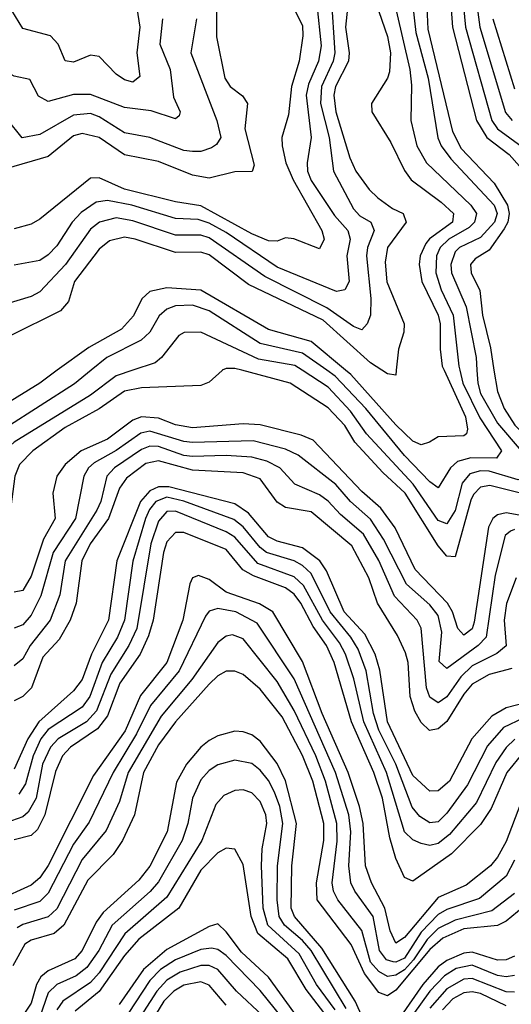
# Model space of a CAD drawing. Header units: inches. Extents: x 990535 to 1117859, y 769386 to 892122.
# Tile 661 of 1056: x 1090583 to 1091742, y 828503 to 830828. Entities that reach past the tile are written whole.
import ezdxf

# ---------------------------------------------------------------- set-up
doc = ezdxf.new("R2010")
doc.units = ezdxf.units.IN
doc.header["$MEASUREMENT"] = 0
doc.layers.add('B0892', color=7, linetype='Continuous')
doc.layers.add('B0893', color=7, linetype='Continuous')

msp = doc.modelspace()

# ---------------------------------------------------------------- linework, layer by layer
at = {"layer": 'B0892', "color": 5}
for points, elevation in [([(1091060.6, 830000), (1091060.2, 829999.8), (1091030, 829972.1), (1091010, 829963.9), (1090870, 829958.9), (1090830, 829951), (1090770, 829909.1), (1090690, 829864.7), (1090613.7, 829810), (1090582.2, 829777.8), (1090571.4, 829750), (1090562.1, 829677.9), (1090550, 829657.6), (1090470, 829662.3), (1090450, 829667.3), (1090430, 829685.1), (1090412, 829710), (1090368.8, 829748.8), (1090309.6, 829830), (1090300.6, 829870), (1090300.9, 829930), (1090295.7, 829970), (1090281.5, 830000)], 3880), ([(1090849.3, 830000), (1090810, 829986.9), (1090750, 829941.7), (1090570, 829830), (1090546.8, 829810), (1090537.7, 829790), (1090530, 829747.7), (1090513.2, 829726.8), (1090470, 829721.5), (1090450, 829725.3), (1090410, 829749.6), (1090390, 829767.8), (1090347.3, 829850), (1090338.6, 829890), (1090338.3, 829930), (1090330.3, 829970), (1090318.8, 830000)], 3860), ([(1090751.4, 830000), (1090711.9, 829968.1), (1090550, 829864.3), (1090530, 829845.2), (1090506, 829794), (1090490, 829776.6), (1090450, 829771.9), (1090430, 829778.1), (1090413.2, 829793.2), (1090397.6, 829830), (1090366.4, 829970), (1090352.4, 830000)], 3840), ([(1090671.5, 830000), (1090630.1, 829970), (1090550, 829919.8), (1090524.3, 829895.7), (1090490, 829841.5), (1090470, 829823.1), (1090450, 829835.9), (1090410, 829927.3), (1090390, 829994.3), (1090387.1, 830000)], 3820), ([(1091701.4, 830000), (1091709.4, 829950), (1091725.4, 829910), (1091750.4, 829870.4), (1091869.1, 829750), (1091881.5, 829730), (1091849.4, 829710.6), (1091813.4, 829706.6), (1091770, 829708.1), (1091691.7, 829728.3), (1091670, 829724.3), (1091653, 829707), (1091646.6, 829693.4), (1091610, 829559.9), (1091590, 829561.2), (1091570, 829585.5), (1091491.7, 829710), (1091439, 829759), (1091373.2, 829830), (1091349.4, 829870), (1091310, 829911.2), (1091221.1, 829970), (1091106.8, 830000)], 3880), ([(1091661.3, 830000), (1091663.2, 829970), (1091670, 829945), (1091710, 829874.9), (1091765.3, 829810), (1091786.8, 829770), (1091791.2, 829750), (1091777.2, 829742.8), (1091758.8, 829741.2), (1091690, 829761.6), (1091670, 829762.9), (1091644.2, 829755.8), (1091626.2, 829733.8), (1091610, 829669.3), (1091590, 829637.6), (1091570, 829645.5), (1091511.1, 829731.1), (1091400.8, 829850), (1091363.3, 829903.3), (1091310, 829960.5), (1091249.4, 830000)], 3860), ([(1091621, 830000), (1091627.8, 829970), (1091667.7, 829887.7), (1091719.2, 829810), (1091707.1, 829792.9), (1091646.9, 829793.1), (1091615.1, 829784.9), (1091598.8, 829770), (1091570, 829722.9), (1091550, 829736.4), (1091490, 829798.8), (1091398.9, 829910), (1091326.5, 829986.5), (1091307.4, 830000)], 3840), ([(1091583.7, 830000), (1091634.3, 829890), (1091638.8, 829861.2), (1091636.6, 829850), (1091630, 829845.7), (1091570, 829843.2), (1091549.7, 829830.3), (1091530, 829824.4), (1091510, 829833), (1091470, 829871.3), (1091363.6, 829990), (1091351.6, 830000)], 3820), ([(1091471.1, 830000), (1091470, 829988.5), (1091450, 829991.7), (1091437.3, 830000)], 3780), ([(1091825.8, 829645.8), (1091730, 829663.7), (1091710, 829659.1), (1091699, 829650), (1091688.5, 829630), (1091654.7, 829405.3), (1091650, 829389.9), (1091630, 829374.9), (1091616.3, 829390), (1091603.4, 829430), (1091591.8, 829450), (1091515.6, 829530), (1091468.3, 829628.3), (1091434.6, 829674.6), (1091390, 829714.2), (1091275.1, 829835.1), (1091247, 829847), (1091150, 829871.5), (1091110, 829873.7), (1090990, 829864.1), (1090950, 829871), (1090910, 829887.1), (1090870, 829890.3), (1090850, 829882.6), (1090790, 829837.8), (1090727.9, 829810), (1090690, 829777.7), (1090670.3, 829750), (1090661.2, 829710), (1090666.3, 829650), (1090638.6, 829601.4), (1090610, 829513.8), (1090590, 829480.1), (1090570, 829476.1)], 3920), ([(1091750, 829624.1), (1091740.2, 829619.8), (1091727.9, 829610), (1091703.9, 829516.1), (1091683.1, 829370), (1091663.9, 829350), (1091590, 829295.8), (1091572.4, 829312.4), (1091578.7, 829381.3), (1091570, 829421.2), (1091550, 829446.3), (1091494.9, 829494.9), (1091441.2, 829601.2), (1091410, 829648.3), (1091363.1, 829690), (1091328.1, 829730), (1091239.8, 829799.8), (1091210, 829814.1), (1091133.8, 829833.8), (1090990, 829829.8), (1090970, 829831.8), (1090890, 829856.4), (1090868.6, 829851.4), (1090810, 829810.3), (1090758.1, 829781.9), (1090745.4, 829770), (1090734.1, 829750), (1090714.2, 829650), (1090661.4, 829570), (1090632.9, 829467.1), (1090610, 829421.8), (1090590, 829399), (1090570, 829391.2)], 3940), ([(1091754, 829510), (1091730.7, 829449.3), (1091725.8, 829410), (1091730.4, 829349.6), (1091708.3, 829331.7), (1091650, 829302.3), (1091623.6, 829276.4), (1091590, 829228.7), (1091570, 829215.1), (1091550, 829228.4), (1091541.9, 829250), (1091530, 829391.4), (1091519.9, 829410), (1091466.6, 829466.6), (1091430, 829550.7), (1091393.3, 829613.3), (1091339.4, 829659.4), (1091310, 829691.1), (1091290, 829705.6), (1091231.5, 829731.5), (1091196.7, 829770), (1091165.7, 829785.7), (1091130, 829794.8), (1091070, 829798.9), (1090990, 829796.3), (1090970, 829798.7), (1090910, 829819.8), (1090890, 829820.7), (1090870, 829813), (1090806.1, 829770), (1090788.1, 829750), (1090774, 829690), (1090764.6, 829670), (1090689.9, 829550.1), (1090677.3, 829470), (1090654.7, 829410), (1090607.7, 829350), (1090590, 829318.4), (1090570, 829302)], 3960), ([(1091743.8, 829296.2), (1091690, 829282), (1091650, 829259), (1091630, 829235.4), (1091590, 829170.5), (1091570, 829153.4), (1091549.4, 829149.4), (1091530, 829168.6), (1091514.9, 829194.9), (1091503.7, 829230), (1091499.2, 829310), (1091492.8, 829332.8), (1091473.7, 829373.7), (1091426.4, 829450), (1091406.2, 829510), (1091365.9, 829585.9), (1091270, 829665.9), (1091210, 829676.3), (1091190, 829688.4), (1091150, 829743.6), (1091110, 829758), (1090990, 829764.5), (1090910, 829786.6), (1090880.1, 829779.9), (1090834.5, 829745.5), (1090818.1, 829721.9), (1090792.3, 829650), (1090749, 829590), (1090729.4, 829550), (1090716.3, 829450), (1090701.5, 829410), (1090675.8, 829364.2), (1090637.6, 829322.4), (1090610.5, 829250), (1090590, 829229.9), (1090570, 829219.9)], 3980), ([(1091831, 829229), (1091730, 829203.4), (1091696.7, 829183.3), (1091649.3, 829130), (1091596.7, 829030), (1091570, 829006.8), (1091550, 829006.2), (1091510, 829043.6), (1091450.1, 829170), (1091431.9, 829291.9), (1091421.3, 829330), (1091396.6, 829376.6), (1091347.9, 829430), (1091306.4, 829526.4), (1091290.4, 829550.4), (1091250, 829581), (1091190, 829596.4), (1091170, 829607), (1091122.5, 829662.5), (1091090, 829685.1), (1090934.8, 829725.2), (1090910, 829724.6), (1090890, 829715.2), (1090867.8, 829690), (1090811.8, 829550), (1090792.5, 829410), (1090752, 829330), (1090730, 829270), (1090710, 829242.9), (1090627.6, 829170), (1090602, 829130), (1090570, 829058.3)], 4020), ([(1091770, 829178.5), (1091723.7, 829156.3), (1091686.5, 829113.5), (1091638.7, 829021.3), (1091590, 828954.2), (1091570, 828934.2), (1091550, 828931.7), (1091526.6, 828946.6), (1091508.2, 828968.2), (1091470, 829070), (1091430.1, 829150), (1091417.3, 829190), (1091399.6, 829290), (1091381.2, 829341.2), (1091363.9, 829370), (1091315.2, 829430), (1091270, 829519.9), (1091250, 829539.2), (1091230, 829549.8), (1091165.1, 829570), (1091150, 829582), (1091110, 829630.6), (1091087.6, 829647.6), (1090970, 829691.4), (1090930, 829700.2), (1090903.5, 829690), (1090888.6, 829671.4), (1090879.5, 829650), (1090849.6, 829549.6), (1090829.7, 829410), (1090813.4, 829370), (1090777.5, 829310), (1090748.5, 829230), (1090730, 829204.2), (1090650, 829152), (1090632.7, 829130), (1090614.4, 829090), (1090596.2, 829023.8), (1090580.9, 828999.1)], 4040), ([(1091750.6, 829129.4), (1091730, 829109.4), (1091706.1, 829074), (1091660.3, 828979.7), (1091596.3, 828903.7), (1091570, 828883), (1091550, 828878.3), (1091530, 828882.8), (1091510, 828891.1), (1091490, 828910.4), (1091448, 829050), (1091394.5, 829170), (1091371.1, 829271.1), (1091351.2, 829330), (1091336.8, 829356.8), (1091297.1, 829410), (1091252.2, 829492.2), (1091230, 829512.1), (1091144.1, 829544.1), (1091090, 829606.2), (1091070, 829618.9), (1090950, 829667.6), (1090930, 829666.4), (1090910, 829644.1), (1090891.8, 829590), (1090858.9, 829390), (1090839.9, 829350), (1090797.5, 829282.5), (1090763.9, 829196.1), (1090740.5, 829170), (1090673.9, 829130), (1090655.5, 829110), (1090636.8, 829070), (1090621.4, 828990), (1090603.1, 828956.9), (1090590, 828945.7), (1090550, 828931.1)], 4060), ([(1091770, 829097.9), (1091731.7, 829050), (1091694.8, 828965.2), (1091670, 828927.3), (1091601.5, 828858.5), (1091510, 828793.5), (1091490, 828802.6), (1091470, 828847.3), (1091455.7, 828895.7), (1091438.3, 828990), (1091417.7, 829050), (1091365.2, 829170), (1091324.5, 829310), (1091306.1, 829350), (1091274.7, 829394.7), (1091246.1, 829450), (1091230, 829471.4), (1091210, 829486.3), (1091134.5, 829514.5), (1091108.8, 829528.9), (1091070, 829576.6), (1090970, 829616.9), (1090950, 829617.4), (1090930, 829595), (1090921.8, 829570), (1090897.8, 829410), (1090886.9, 829373.1), (1090866.7, 829330), (1090818.8, 829261.2), (1090790, 829184), (1090766.4, 829153.6), (1090702.9, 829110), (1090684.1, 829090), (1090667.4, 829052.6), (1090642.1, 828950), (1090624.4, 828915.6), (1090610, 828901.2), (1090570, 828891.3)], 4080), ([(1091763.8, 828976.2), (1091730, 828887), (1091710, 828850.3), (1091693, 828830), (1091635.8, 828784.2), (1091570, 828755.1), (1091490, 828660.6), (1091470, 828647.5), (1091456.4, 828676.4), (1091444.2, 828730), (1091412.8, 828790), (1091398.6, 828830), (1091392.9, 828930), (1091384.6, 828970), (1091357.8, 829050), (1091295.9, 829190), (1091250, 829312.6), (1091179.8, 829430), (1091148.5, 829448.5), (1091070, 829475.9), (1091030, 829505.9), (1091004.8, 829515.2), (1090990, 829510.3), (1090984.4, 829495.6), (1090967.9, 829410), (1090930.2, 829310), (1090868.1, 829231.9), (1090831.4, 829148.6), (1090756.7, 829043.3), (1090650, 828830.8), (1090630, 828801.3), (1090610, 828784.1), (1090530, 828748.2)], 4120), ([(1091750, 828843.6), (1091730, 828805.3), (1091667.3, 828752.7), (1091590, 828726.6), (1091570, 828715), (1091530, 828673.6), (1091490, 828612.2), (1091470, 828602.2), (1091463.3, 828603.3), (1091448.2, 828608.2), (1091431.7, 828630), (1091416.3, 828710), (1091373, 828770), (1091363.6, 828790), (1091359.3, 828830), (1091363.8, 828910), (1091358.9, 828950), (1091328, 829050), (1091230, 829271.6), (1091143, 829403), (1091092.2, 829430), (1091050, 829437.6), (1091030, 829431.2), (1091020.9, 829419.1), (1090958.6, 829290), (1090891.3, 829208.7), (1090858.4, 829141.6), (1090803.2, 829050), (1090746.6, 828933.4), (1090710, 828881.4), (1090650, 828765.1), (1090630, 828745.9), (1090570, 828725.2)], 4140), ([(1091750, 828764.3), (1091696, 828724), (1091610, 828701.8), (1091570, 828681.8), (1091543.8, 828656.2), (1091511.7, 828608.3), (1091490, 828584.7), (1091470, 828571.9), (1091450, 828568.9), (1091430, 828580.4), (1091410, 828602.7), (1091390, 828677.4), (1091332.9, 828750), (1091322.6, 828770), (1091319.5, 828790), (1091331.7, 828888.3), (1091331.1, 828930), (1091304.4, 829030), (1091281.5, 829090), (1091230, 829196.8), (1091190, 829265.3), (1091110, 829365.6), (1091085, 829375), (1091070, 829372.4), (1091050, 829357), (1090988.7, 829270), (1090916.4, 829183.6), (1090838.9, 829050), (1090818.1, 828981.9), (1090786.4, 828913.6), (1090730, 828845), (1090670, 828728.7), (1090650, 828709.5), (1090590, 828691.4), (1090576.7, 828683.3)], 4160), ([(1091770, 828732.4), (1091730, 828698.9), (1091710, 828688.7), (1091630, 828681.1), (1091580.8, 828659.2), (1091550, 828632.2), (1091470, 828536), (1091450, 828523.1), (1091430, 828530.8), (1091395.7, 828575.7), (1091364.2, 828644.2), (1091284.5, 828750), (1091283.1, 828790), (1091300.1, 828890), (1091299.9, 828930), (1091273.9, 829030), (1091250.1, 829090.1), (1091202.1, 829182.1), (1091150, 829247.1), (1091110, 829281.6), (1091090, 829289.9), (1091070, 829289.6), (1091050, 829278.6), (1091030, 829259.1), (1090950, 829169.7), (1090910, 829115.5), (1090874.9, 829050), (1090853.3, 828950), (1090825.4, 828890), (1090803.4, 828856.6), (1090743.7, 828796.3), (1090686.9, 828690), (1090664.2, 828670), (1090610, 828654.6), (1090594.8, 828645.2), (1090566.6, 828593.4)], 4180), ([(1091392.2, 828470), (1091374.3, 828510), (1091295.5, 828635.5), (1091231.1, 828710), (1091223.3, 828730), (1091224.5, 828830), (1091236, 828930), (1091210, 829030.3), (1091190, 829071.2), (1091150, 829124.2), (1091130, 829139.3), (1091110, 829146.6), (1091090, 829147.6), (1091050, 829137), (1091030, 829125.7), (1091010, 829109.9), (1090976, 829070), (1090952.4, 829027.6), (1090930.7, 828910), (1090890, 828829.2), (1090864.1, 828795.9), (1090779.9, 828720.1), (1090763.4, 828696.6), (1090730.4, 828630), (1090713.2, 828610), (1090650, 828582.3), (1090632.5, 828567.5), (1090622.1, 828550), (1090610, 828505.6), (1090595.7, 828484.3)], 4220), ([(1091353, 828493), (1091270, 828630.2), (1091250, 828653.7), (1091207.5, 828690), (1091194.7, 828710), (1091189.8, 828750), (1091191.2, 828830), (1091203.6, 828930), (1091196.4, 828970), (1091184, 829004), (1091170, 829031.4), (1091150, 829056.1), (1091130, 829071.3), (1091090, 829079.4), (1091050, 829068.7), (1091030, 829055.4), (1091010, 829033), (1090990.6, 828990), (1090979.6, 828930), (1090966, 828890), (1090910, 828792.3), (1090890.7, 828769.3), (1090801.2, 828690), (1090769.5, 828630), (1090741.4, 828590), (1090715.6, 828570), (1090670.3, 828549.7), (1090650.3, 828530), (1090629.2, 828470.8)], 4240), ([(1091326.6, 828490), (1091282.8, 828550), (1091242.2, 828622.2), (1091167.9, 828690), (1091157, 828730), (1091153, 828830), (1091154.7, 828870), (1091165.3, 828930), (1091163.4, 828950), (1091150, 828982.2), (1091130, 829002.1), (1091110, 829009.2), (1091090, 829008), (1091064.2, 828995.8), (1091045.1, 828974.9), (1091012.2, 828890), (1090930, 828756.1), (1090830.8, 828669.3), (1090770, 828577.2), (1090750, 828554.7), (1090684.6, 828510), (1090670.4, 828489.6)], 4260), ([(1091310.2, 828470), (1091258.2, 828538.2), (1091215.3, 828610), (1091144.7, 828670), (1091128.5, 828710), (1091110, 828833.3), (1091090, 828869.3), (1091070, 828871.6), (1091050, 828860.6), (1091010, 828819.6), (1090957.8, 828730), (1090863.4, 828656.6), (1090830, 828618.1), (1090770, 828533.2), (1090713.4, 828486.6)], 4280), ([(1091239.6, 828470), (1091170, 828567), (1091106.1, 828626.1), (1091070, 828674.4), (1091050, 828692.6), (1091030, 828686.9), (1090930, 828632.7), (1090874.9, 828585.1), (1090817.7, 828502.3)], 4320), ([(1091202.7, 828470), (1091150, 828535.7), (1091070, 828617.9), (1091050, 828632.1), (1091035.4, 828635.4), (1091010, 828632.3), (1090950, 828608.2), (1090914.9, 828585.1), (1090890, 828559.4), (1090838.8, 828481.2)], 4340), ([(1091750, 828616.6), (1091730, 828607.6), (1091710, 828606.8), (1091650, 828626.1), (1091630, 828623.8), (1091590, 828606.5), (1091570, 828591.5), (1091533.8, 828550), (1091430, 828400.3)], 4220), ([(1091155.9, 828475.9), (1091093.9, 828533.9), (1091050, 828585.1), (1091030, 828594.4), (1091010, 828594.8), (1090961.2, 828578.8), (1090930, 828559.8), (1090905.9, 828534.1), (1090859.3, 828460.7)], 4360), ([(1091750, 828571.3), (1091730, 828568), (1091710, 828571), (1091650, 828595.3), (1091612.6, 828587.4), (1091584.5, 828570), (1091550, 828534.2), (1091510, 828478)], 4240), ([(1091070, 828500.6), (1091030, 828548.4), (1091010, 828556.3), (1090970, 828548.5), (1090946, 828534), (1090922.7, 828510), (1090872.6, 828427.4)], 4380), ([(1091750, 828531.3), (1091730, 828532.7), (1091650, 828563.7), (1091630, 828562.5), (1091590, 828539.2), (1091550, 828493.7)], 4260), ([(1091730, 828499.3), (1091670, 828528.5), (1091650, 828532.4), (1091630, 828530.4), (1091604.3, 828515.7), (1091580.3, 828490)], 4280)]:
    msp.add_lwpolyline(points, dxfattribs=dict(at, elevation=elevation))
at = {"layer": 'B0893', "color": 5}
for points, elevation in [([(1091572.2, 831232.2), (1091603.3, 830810), (1091660.3, 830590), (1091684.7, 830550), (1091737.2, 830510), (1091761.7, 830481.7)], 3920), ([(1091617.1, 830990), (1091634.6, 830810), (1091696.5, 830590), (1091709.9, 830569.9), (1091767.8, 830527.8)], 3940), ([(1091647.1, 830970), (1091667.9, 830810), (1091728.8, 830608.8), (1091744.4, 830590)], 3960), ([(1091363.5, 830930), (1091351.3, 830810), (1091360, 830750), (1091358.4, 830730), (1091327.9, 830670), (1091323.7, 830650), (1091328.6, 830610), (1091361.7, 830501.7), (1091375.9, 830470), (1091406.9, 830426.9), (1091427.5, 830407.5), (1091462, 830382), (1091486.9, 830370), (1091494.1, 830350), (1091450.3, 830290), (1091444.7, 830255.3), (1091448.7, 830208.7), (1091489.7, 830110), (1091488.7, 830090), (1091476.1, 830050), (1091471.1, 830000)], 3780), ([(1091502.1, 830930), (1091517.4, 830797.4), (1091545.9, 830690), (1091569.1, 830549.1), (1091576.9, 830530), (1091599.6, 830499.6), (1091701.7, 830390), (1091708.6, 830370), (1091702.3, 830350), (1091670, 830313.4), (1091620.4, 830290), (1091610, 830279.5), (1091600, 830250), (1091601.2, 830230), (1091636.1, 830150), (1091659.4, 830030), (1091661.3, 830000)], 3860), ([(1091541, 830910), (1091545.6, 830805.6), (1091603.9, 830563.9), (1091624.1, 830524.1), (1091701.6, 830441.6), (1091733.4, 830390), (1091736.9, 830370), (1091734.2, 830350), (1091725.5, 830334.5), (1091690, 830283.9), (1091657.1, 830262.9), (1091645.7, 830250), (1091647.3, 830230), (1091668.4, 830188.4), (1091674.2, 830130), (1091692.9, 830052.9), (1091701.4, 830000)], 3880), ([(1091317.1, 830882.9), (1091325.8, 830750), (1091321.9, 830730), (1091294.6, 830670), (1091292, 830630), (1091312.6, 830550), (1091322.6, 830470), (1091370, 830381.4), (1091385.2, 830365.2), (1091410.6, 830350), (1091418.7, 830330), (1091403.4, 830290), (1091400.5, 830270), (1091410.7, 830169.3), (1091410.1, 830129.9), (1091402.7, 830110), (1091390, 830095.7), (1091370, 830103.5), (1091307.5, 830147.5), (1091161.3, 830221.3), (1091030, 830313.2), (1091010, 830318.8), (1090950, 830319.1), (1090850, 830353.1), (1090810, 830359.9), (1090771.2, 830350), (1090750, 830333.3), (1090690.5, 830250), (1090630, 830185.5), (1090610, 830174.7), (1090550, 830156.2)], 3760), ([(1091047.3, 830870), (1091047.2, 830787.2), (1091066.9, 830690), (1091079, 830670), (1091108.3, 830648.3), (1091120.1, 830630), (1091113.5, 830570), (1091135.9, 830484.1), (1091130.7, 830469.3), (1091090, 830468.4), (1091030, 830453.9), (1090990, 830461), (1090910, 830493.2), (1090830, 830508.5), (1090770, 830550), (1090730, 830559.6), (1090710, 830553.7), (1090650, 830505.3), (1090550, 830475.7)], 3680), ([(1090856.9, 830870), (1090865.8, 830810), (1090858.9, 830750), (1090866.3, 830693.7), (1090850, 830680.3), (1090830, 830686.1), (1090810, 830699.7), (1090770, 830741), (1090750, 830744.5), (1090710, 830728), (1090690, 830730.9), (1090673.7, 830770), (1090655.4, 830790), (1090590, 830807.2), (1090564.5, 830850)], 3620), ([(1091283.8, 830863.8), (1091294.1, 830765.9), (1091287.5, 830730), (1091264.3, 830675.7), (1091258.6, 830650), (1091270.5, 830550), (1091260.5, 830490), (1091261.7, 830470), (1091270, 830448), (1091325.3, 830365.3), (1091356.5, 830330), (1091362.1, 830310), (1091354.2, 830270), (1091359.8, 830210), (1091350, 830189.9), (1091330, 830186.5), (1091190, 830243.4), (1091070, 830325.5), (1091030, 830347.6), (1091004, 830356), (1090950, 830358.8), (1090847.2, 830390), (1090790, 830401), (1090763.1, 830396.9), (1090727.4, 830372.6), (1090706.9, 830350), (1090670, 830293.8), (1090650, 830273.1), (1090630, 830259.7), (1090570, 830248.3)], 3740), ([(1090919.4, 830830), (1090913.2, 830770), (1090937.9, 830710), (1090945.2, 830645.2), (1090961.3, 830610), (1090958.8, 830601.2), (1090950, 830594), (1090892.5, 830612.5), (1090830, 830620.7), (1090750, 830651.1), (1090710, 830651.5), (1090650, 830634.4), (1090627, 830647), (1090606.5, 830686.5), (1090570, 830694.6), (1090550, 830705.8), (1090519, 830739), (1090477.5, 830770), (1090460.4, 830810), (1090446.4, 830826.4), (1090389.9, 830850)], 3640), ([(1091231.5, 830850), (1091250, 830814.6), (1091250.8, 830790), (1091242, 830730), (1091224, 830670), (1091216.4, 830603.6), (1091201.1, 830550), (1091201.8, 830530), (1091210.5, 830490), (1091227.7, 830450), (1091295.4, 830330), (1091300.7, 830310), (1091290, 830287), (1091229.5, 830310.5), (1091210, 830312.5), (1091190, 830305), (1091170, 830305.9), (1091130, 830322.5), (1091010, 830388.3), (1090950, 830397.8), (1090830, 830427.7), (1090770, 830454.2), (1090750, 830453.9), (1090630, 830357.1), (1090610, 830344.8), (1090570, 830334)], 3720), ([(1091430, 830847.5), (1091450, 830788.2), (1091457.6, 830750), (1091455, 830705), (1091450, 830689.9), (1091412.8, 830630), (1091413.6, 830610), (1091457.9, 830537.9), (1091490, 830471.5), (1091505.9, 830450), (1091577.2, 830397.2), (1091605.9, 830370), (1091603.7, 830350), (1091549.4, 830310.6), (1091540.7, 830299.3), (1091527.3, 830270), (1091524.7, 830250), (1091531.2, 830210), (1091569.7, 830130), (1091574.7, 830110), (1091574.2, 830050), (1091579.1, 830010), (1091583.7, 830000)], 3820), ([(1091470.5, 830850), (1091502.7, 830710), (1091506.5, 830673.5), (1091505.2, 830590), (1091519.1, 830530), (1091542, 830490), (1091646.9, 830390), (1091660.1, 830370), (1091655.4, 830350), (1091643.1, 830336.9), (1091594.6, 830310), (1091574.6, 830290), (1091566, 830270), (1091564.3, 830230), (1091576.5, 830190), (1091605.3, 830130), (1091618.7, 830010), (1091621, 830000)], 3840), ([(1090999.9, 830830), (1090986.7, 830750), (1091047.4, 830590), (1091056.9, 830550), (1091047.1, 830532.9), (1091035, 830525), (1091010, 830517.1), (1090990, 830516.4), (1090970, 830519.4), (1090890, 830549.9), (1090830, 830561.1), (1090770, 830598.9), (1090750, 830606.2), (1090710, 830602.5), (1090630, 830556.5), (1090589, 830549), (1090553.4, 830593.4), (1090510, 830620.5), (1090461.4, 830681.4), (1090410, 830723.8), (1090384.2, 830790), (1090333.3, 830813.3), (1090315, 830830)], 3660), ([(1091699, 830830), (1091750, 830664.7)], 3980), ([(1091437.3, 830000), (1091410, 830017.9), (1091298.4, 830118.5), (1091122.6, 830202.6), (1091030, 830272.7), (1091010, 830279), (1090950, 830278), (1090855, 830310), (1090830, 830314.5), (1090794.5, 830305.5), (1090770, 830286.2), (1090711.8, 830210), (1090697.6, 830162.4), (1090679.4, 830140.6), (1090559.1, 830080.9)], 3780), ([(1091351.6, 830000), (1091270, 830068.2), (1091170, 830096.3), (1091010, 830189), (1090930, 830194.4), (1090890, 830186.1), (1090871, 830169), (1090851.1, 830128.9), (1090823, 830097), (1090746, 830054), (1090671.5, 830000)], 3820), ([(1091307.4, 830000), (1091250, 830040.7), (1091150, 830063.2), (1091030, 830140.3), (1090990, 830153.6), (1090950, 830152), (1090930, 830144.7), (1090911.7, 830128.3), (1090889.7, 830090), (1090869.1, 830070.9), (1090788.5, 830030), (1090751.4, 830000)], 3840), ([(1091249.4, 830000), (1091231.6, 830011.6), (1091146.3, 830026.3), (1091009.7, 830090.3), (1090970.9, 830089.1), (1090958.1, 830081.9), (1090917.2, 830030), (1090902.3, 830017.7), (1090849.3, 830000)], 3860), ([(1091106.8, 830000), (1091090, 830004.4), (1091070, 830004.5), (1091060.6, 830000)], 3880)]:
    msp.add_lwpolyline(points, dxfattribs=dict(at, elevation=elevation))

doc.saveas('drawing.dxf')
